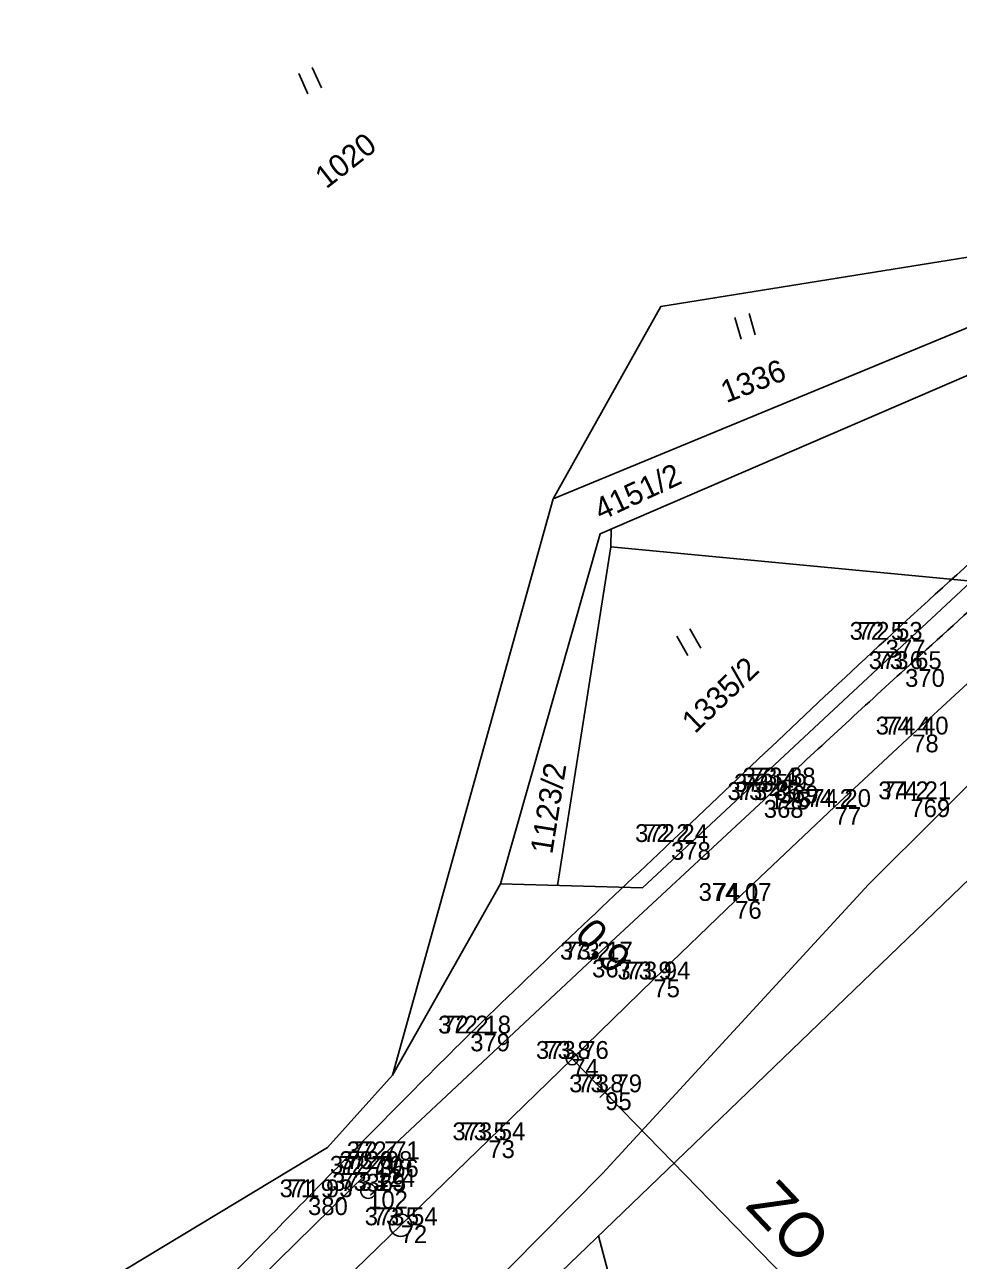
# Model space of a CAD drawing. Extents: x -514509 to -512782, y -1144610 to -1143439.
# Drawn here: x -514284.8 to -514221.9, y -1144341 to -1144257.7 of the extents above; entities that cross this region are included whole.
import ezdxf

# ---------------------------------------------------------------- set-up
doc = ezdxf.new("R2010")
doc.units = 0
for name, color, linetype in [('Vrstva 1', 7, 'Continuous'), ('Vrstva 10', 7, 'Continuous'), ('Vrstva 11', 7, 'Continuous'), ('Vrstva 12', 7, 'Continuous'), ('Vrstva 14', 7, 'Continuous'), ('Vrstva 38', 7, 'Continuous'), ('Vrstva 39', 7, 'Continuous'), ('Vrstva 57', 7, 'Continuous'), ('Vrstva 58', 7, 'Continuous'), ('Vrstva 59', 7, 'Continuous'), ('Vrstva 6', 7, 'Continuous'), ('Vrstva 60', 7, 'Continuous'), ('Vrstva 8', 7, 'Continuous'), ('Vrstva 9', 7, 'Continuous')]:
    doc.layers.add(name, color=color, linetype=linetype)

msp = doc.modelspace()

# ---------------------------------------------------------------- linework, layer by layer
at = {"layer": 'Vrstva 1'}
msp.add_lwpolyline([(-514262.317, -1144351.754), (-514245.854, -1144335.108), (-514227.926, -1144315.648), (-514218.373, -1144306.12), (-514207.884, -1144296.293), (-514194.813, -1144285.403), (-514182.767, -1144275.889), (-514169.144, -1144264.397), (-514158.946, -1144255.948), (-514148.449, -1144247.829), (-514147.923, -1144246.078), (-514148.199, -1144244.061), (-514150.449, -1144236.344), (-514149.971, -1144235.108), (-514149.768, -1144234.908), (-514149.115, -1144234.542), (-514147.516, -1144233.003), (-514139.177, -1144225.939), (-514134.309, -1144221.964)], dxfattribs=at)
at = {"layer": 'Vrstva 10'}
for points in [[(-514499.819, -1144558.314), (-514478.557, -1144543.138), (-514461.519, -1144527.903), (-514460.881, -1144522.921), (-514467.806, -1144507.951), (-514463.437, -1144504.318), (-514455.636, -1144521.761), (-514416.221, -1144483.68), (-514393.167, -1144461.734), (-514369.711, -1144436.746), (-514306.194, -1144376.041), (-514315.59, -1144367.645), (-514315.978, -1144364.474), (-514264.396, -1144333.352), (-514260.011, -1144328.496), (-514252.731, -1144315.601), (-514243.166, -1144315.871), (-514219.401, -1144293.726)], [(-514200.74, -1144295.636), (-514262.452, -1144355.017), (-514268.983, -1144370.755), (-514278.697, -1144366.838), (-514289.275, -1144383.939), (-514344.28, -1144437.349), (-514361.723, -1144450.643), (-514428.349, -1144510.282), (-514450.694, -1144530.929), (-514439.937, -1144548.904), (-514445.489, -1144551.626), (-514469.812, -1144568.673), (-514482.71, -1144578.196)], [(-514200.74, -1144295.636), (-514262.452, -1144355.017), (-514268.983, -1144370.755), (-514278.697, -1144366.838), (-514289.275, -1144383.939), (-514344.28, -1144437.349), (-514361.723, -1144450.643), (-514428.349, -1144510.282), (-514450.694, -1144530.929), (-514439.937, -1144548.904), (-514445.489, -1144551.626), (-514469.812, -1144568.673), (-514482.71, -1144578.196)], [(-514233.987, -1144308.969), (-514234.988, -1144309.955)], [(-514260.922, -1144334.148), (-514246.564, -1144320.702), (-514234.988, -1144309.955)], [(-514260.922, -1144334.148), (-514261.766, -1144335.126)], [(-514279.835, -1144352.549), (-514271.308, -1144344.507), (-514261.766, -1144335.126)]]:
    msp.add_lwpolyline(points, dxfattribs=at)
for points in [[(-514233.987, -1144308.969), (-514225.473, -1144301.133), (-514213.937, -1144290.668), (-514206.846, -1144284.153)], [(-514211.367, -1144285.281), (-514226.778, -1144299.156), (-514241.244, -1144312.777), (-514254.767, -1144325.675), (-514265.697, -1144336.711), (-514274.527, -1144345.712)]]:
    msp.add_spline(points, degree=3, dxfattribs=at)
at = {"layer": 'Vrstva 12'}
for p, q in [((-514245.319, -1144329.288), (-514246.038, -1144329.983)), ((-514245.331, -1144329.995), (-514246.026, -1144329.276))]:
    msp.add_line(p, q, dxfattribs=at)
at = {"layer": 'Vrstva 14'}
msp.add_line((-514261.646, -1144336.284), (-514261.646, -1144336.284), dxfattribs=at)
msp.add_circle((-514261.646, -1144336.284), 0.5, dxfattribs=at)
at = {"layer": 'Vrstva 38'}
msp.add_circle((-514247.904, -1144327.394), 0.4, dxfattribs=at)
at = {"layer": 'Vrstva 39'}
msp.add_lwpolyline([(-514247.904, -1144327.394), (-514219.992, -1144356.044)], dxfattribs=at)
at = {"layer": 'Vrstva 6'}
msp.add_lwpolyline([(-514263.322, -1144342.345), (-514259.456, -1144338.596), (-514253.55, -1144332.869), (-514247.904, -1144327.394), (-514242.431, -1144322.035), (-514236.921, -1144316.752), (-514230.217, -1144310.417), (-514224.994, -1144305.537), (-514218.654, -1144299.694), (-514212.432, -1144294.045), (-514207.428, -1144289.569), (-514200.331, -1144283.29)], dxfattribs=at)
msp.add_circle((-514259.456, -1144338.596), 0.75, dxfattribs=at)
at = {"layer": 'Vrstva 60'}
for p, q in [((-514226.78, -1144299.16), (-514226.78, -1144299.16)), ((-514225.47, -1144301.13), (-514225.47, -1144301.13)), ((-514224.99, -1144305.54), (-514224.99, -1144305.54)), ((-514234.57, -1144309.39), (-514234.57, -1144309.39)), ((-514233.99, -1144308.97), (-514233.99, -1144308.97)), ((-514234.99, -1144309.95), (-514234.99, -1144309.95)), ((-514230.22, -1144310.42), (-514230.22, -1144310.42)), ((-514225.11, -1144309.9), (-514225.11, -1144309.9)), ((-514241.24, -1144312.78), (-514241.24, -1144312.78)), ((-514236.92, -1144316.75), (-514236.92, -1144316.75)), ((-514246.56, -1144320.7), (-514246.56, -1144320.7)), ((-514242.43, -1144322.04), (-514242.43, -1144322.04)), ((-514254.77, -1144325.68), (-514254.77, -1144325.68)), ((-514247.9, -1144327.39), (-514247.9, -1144327.39)), ((-514245.68, -1144329.64), (-514245.68, -1144329.64)), ((-514253.55, -1144332.87), (-514253.55, -1144332.87)), ((-514260.92, -1144334.15), (-514260.92, -1144334.15)), ((-514261.77, -1144335.13), (-514261.77, -1144335.13)), ((-514261.16, -1144334.81), (-514261.16, -1144334.81)), ((-514265.7, -1144336.71), (-514265.7, -1144336.71)), ((-514261.65, -1144336.28), (-514261.65, -1144336.28)), ((-514259.46, -1144338.6), (-514259.46, -1144338.6))]:
    msp.add_line(p, q, dxfattribs=at)
at = {"layer": 'Vrstva 8'}
for p, q in [((-514249.178, -1144289.661), (-514202.499, -1144270.372)), ((-514245.293, -1144292.894), (-514245.283, -1144291.694))]:
    msp.add_line(p, q, dxfattribs=at)
for points in [[(-514260.011, -1144328.496), (-514249.178, -1144289.661), (-514241.937, -1144276.71), (-514202.499, -1144270.372), (-514187.864, -1144266.342)], [(-514252.731, -1144315.601), (-514246.021, -1144292.013), (-514201.075, -1144272.642), (-514192.803, -1144270.632)], [(-514248.885, -1144315.708), (-514245.293, -1144292.894), (-514221.004, -1144295.22)], [(-514246.12, -1144339.302), (-514237.94, -1144370.307), (-514226.46, -1144375.85), (-514223.851, -1144385.628), (-514208.051, -1144386.041), (-514170.791, -1144385.359), (-514141.072, -1144380.083), (-514126.579, -1144376.369)]]:
    msp.add_lwpolyline(points, dxfattribs=at)
at = {"layer": 'Vrstva 9'}
for p, q in [((-514266.327, -1144261.016), (-514265.709, -1144262.383)), ((-514264.799, -1144261.972), (-514265.414, -1144260.604)), ((-514236.935, -1144277.461), (-514236.522, -1144278.903)), ((-514235.562, -1144278.629), (-514235.971, -1144277.186)), ((-514239.239, -1144299.716), (-514239.981, -1144298.411)), ((-514240.851, -1144298.908), (-514240.107, -1144300.21))]:
    msp.add_line(p, q, dxfattribs=at)

# ---------------------------------------------------------------- texts
at = {"layer": 'Vrstva 11'}
msp.add_text('0,9', height=2, rotation=313.64494, dxfattribs=at).set_placement((-514247.818, -1144319.109))
at = {"layer": 'Vrstva 39'}
msp.add_text('ZO', height=3, rotation=313.4271, dxfattribs=at).set_placement((-514236.301, -1144337.357))
at = {"layer": 'Vrstva 57'}
for s, p in [('72 5 ', (-514228.663, -1144299.16)), ('73 6 ', (-514227.394, -1144301.13)), ('74 4 ', (-514226.873, -1144305.54)), ('73 4 ', (-514235.873, -1144308.97)), ('73 4 ', (-514236.873, -1144309.95)), ('73 5 ', (-514236.453, -1144309.39)), ('74 2 ', (-514226.993, -1144309.9)), ('74 2 ', (-514232.103, -1144310.42)), ('72 2 ', (-514243.123, -1144312.78)), ('74 1 ', (-514238.378, -1144316.75)), ('73 2 ', (-514248.443, -1144320.7)), ('73 9 ', (-514244.318, -1144322.04)), ('72 2 ', (-514256.653, -1144325.68)), ('73 8 ', (-514249.783, -1144327.39)), ('73 8 ', (-514247.563, -1144329.64)), ('73 5 ', (-514255.433, -1144332.87)), ('73 0 ', (-514263.108, -1144334.81)), ('72 7 ', (-514262.803, -1144334.15)), ('72 7 ', (-514263.653, -1144335.13)), ('73 3 ', (-514263.533, -1144336.28)), ('71 9 ', (-514267.078, -1144336.71)), ('73 5 ', (-514261.343, -1144338.6))]:
    msp.add_text(s, height=1.2, dxfattribs=at).set_placement(p)
at = {"layer": 'Vrstva 58'}
for s, p in [('372 53', (-514229.201, -1144299.16)), ('373 65', (-514227.916, -1144301.13)), ('374 40', (-514227.45, -1144305.54)), ('373 38', (-514236.411, -1144308.97)), ('373 36', (-514237.436, -1144309.95)), ('373 49', (-514236.994, -1144309.39)), ('374 21', (-514227.276, -1144309.9)), ('374 20', (-514232.68, -1144310.42)), ('372 24', (-514243.661, -1144312.78)), ('374 07', (-514239.38, -1144316.75)), ('373 17', (-514248.726, -1144320.7)), ('373 94', (-514244.854, -1144322.04)), ('372 18', (-514256.936, -1144325.68)), ('373 76', (-514250.346, -1144327.39)), ('373 79', (-514248.104, -1144329.64)), ('373 54', (-514255.971, -1144332.87)), ('372 98', (-514263.584, -1144334.81)), ('372 71', (-514263.086, -1144334.15)), ('372 70', (-514264.23, -1144335.13)), ('373 29', (-514264.074, -1144336.28)), ('371 93', (-514267.614, -1144336.71)), ('373 54', (-514261.881, -1144338.6))]:
    msp.add_text(s, height=1.2, dxfattribs=at).set_placement(p)
at = {"layer": 'Vrstva 59'}
for s, p in [('377', (-514226.78, -1144300.36)), ('370', (-514225.47, -1144302.33)), ('78', (-514224.99, -1144306.74)), ('125', (-514234.57, -1144310.59)), ('369', (-514233.99, -1144310.17)), ('368', (-514234.99, -1144311.15)), ('77', (-514230.22, -1144311.62)), ('769', (-514225.11, -1144311.1)), ('378', (-514241.24, -1144313.98)), ('76', (-514236.92, -1144317.95)), ('367', (-514246.56, -1144321.9)), ('75', (-514242.43, -1144323.24)), ('379', (-514254.77, -1144326.88)), ('74', (-514247.9, -1144328.59)), ('95', (-514245.68, -1144330.84)), ('73', (-514253.55, -1144334.07)), ('366', (-514260.92, -1144335.35)), ('365', (-514261.77, -1144336.33)), ('124', (-514261.16, -1144336.01)), ('380', (-514265.7, -1144337.91)), ('102', (-514261.65, -1144337.48)), ('72', (-514259.46, -1144339.8))]:
    msp.add_text(s, height=1.2, dxfattribs=at).set_placement(p)
at = {"layer": 'Vrstva 9'}
for s, rotation, p in [('1020', 37.91036, (-514264.477, -1144268.829)), ('1336', 21.28168, (-514237.519, -1144283.227)), ('4151/2', 24.83184, (-514245.97, -1144291.159)), ('1335/2', 43.83916, (-514239.627, -1144305.524)), ('1123/2', 80.94163, (-514249.249, -1144313.649))]:
    msp.add_text(s, height=1.5, rotation=rotation, dxfattribs=at).set_placement(p)

doc.saveas('drawing.dxf')
